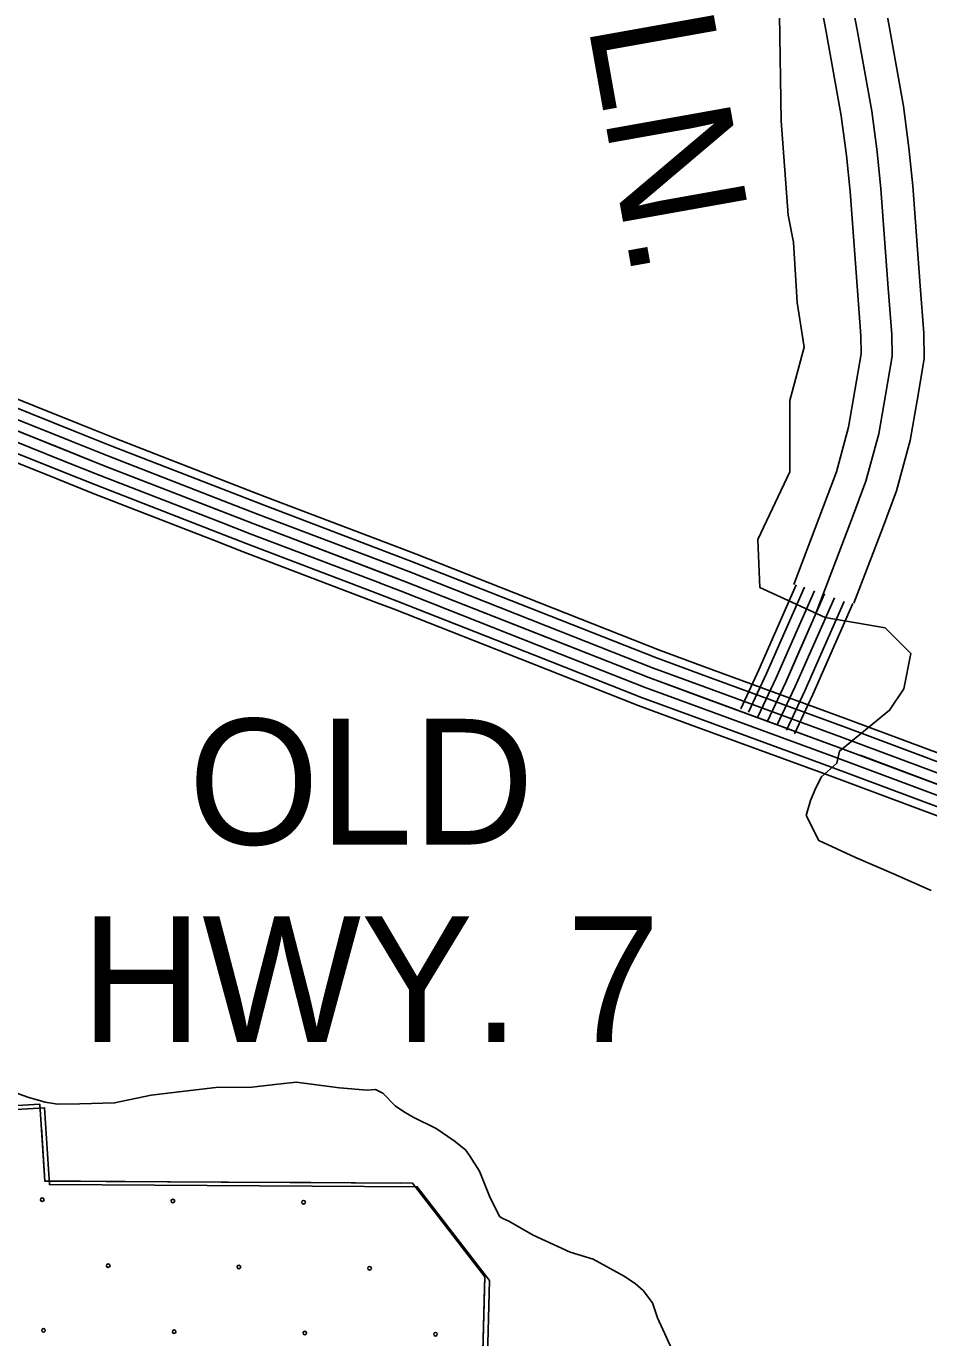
# Model space of a CAD drawing. Extents: x 1551132 to 1791609, y 378168 to 563823.
# Drawn here: x 1652529 to 1655185, y 479620 to 483479 of the extents above; entities that cross this region are included whole.
import ezdxf

# ---------------------------------------------------------------- set-up
doc = ezdxf.new("R2010")
doc.units = 0
for name, color, linetype in [('DESIGN - EROSION CONTROL - Devices', 7, 'Continuous'), ('DESIGN - ROW - Right-of-Way and Easement Labels', 7, 'Continuous'), ('DESIGN - SCRATCH - User 1', 7, 'Continuous'), ('DESIGN - TRAFFIC CONTROL PERMANENT - Pavement Marking Text', 7, 'Continuous'), ('DESIGN - TRANSPORTATION - Text', 7, 'Continuous'), ('SURVEY - CENTERLINE - Preliminary Text', 7, 'Continuous'), ('SURVEY - PROPERTY - Owners', 7, 'Continuous'), ('SURVEY - TRANSPORTATION - Roads', 7, 'Continuous'), ('SURVEY - VEGETATION - Features with Text', 7, 'Continuous')]:
    doc.layers.add(name, color=color, linetype=linetype)

msp = doc.modelspace()

# ---------------------------------------------------------------- linework, layer by layer
at = {"layer": 'DESIGN - EROSION CONTROL - Devices'}
for centre in [(1652576.521, 480026.05), (1652576.521, 480026.05), (1652961.074, 480022.317), (1652961.074, 480022.317), (1653345.626, 480018.583), (1653345.626, 480018.583), (1652770.664, 479831.907), (1652770.664, 479831.907), (1653155.217, 479828.174), (1653155.217, 479828.174), (1653539.77, 479824.44), (1653539.77, 479824.44), (1652580.254, 479641.497), (1652580.254, 479641.497), (1652964.807, 479637.764), (1652964.807, 479637.764), (1653349.36, 479634.03), (1653349.36, 479634.03), (1653733.913, 479630.297), (1653733.913, 479630.297)]:
    msp.add_circle(centre, 5.28, dxfattribs=at)
at = {"layer": 'DESIGN - SCRATCH - User 1'}
msp.add_lwpolyline([(1654064.434, 478928.304), (1653670.693, 479040.756), (1653867.497, 479353.273), (1653878.906, 479798.851), (1653666.419, 480074.558), (1652584.078, 480081.108), (1652569.803, 480307.105), (1652048.607, 480276.713), (1652072.44, 479993.014), (1652018.149, 479782.283)], dxfattribs=at)
at = {"layer": 'DESIGN - TRAFFIC CONTROL PERMANENT - Pavement Marking Text'}
for points in [[(1652018.149, 479782.283), (1652072.44, 479993.014), (1652048.607, 480276.713), (1652569.803, 480307.105), (1652584.078, 480081.108), (1653666.419, 480074.558), (1653878.906, 479798.851), (1653867.497, 479353.273), (1653670.693, 479040.756), (1654064.434, 478928.304)], [(1652018.149, 479782.283), (1652072.44, 479993.014), (1652048.607, 480276.713), (1652569.803, 480307.105), (1652584.078, 480081.108), (1653666.419, 480074.558), (1653878.906, 479798.851), (1653867.497, 479353.273), (1653670.693, 479040.756), (1654064.434, 478928.304)], [(1652018.149, 479782.283), (1652072.44, 479993.014), (1652048.607, 480276.713), (1652569.803, 480307.105), (1652584.078, 480081.108), (1653666.419, 480074.558), (1653878.906, 479798.851), (1653867.497, 479353.273), (1653670.693, 479040.756), (1654064.434, 478928.304)], [(1652018.149, 479782.283), (1652072.44, 479993.014), (1652048.607, 480276.713), (1652569.803, 480307.105), (1652584.078, 480081.108), (1653666.419, 480074.558), (1653878.906, 479798.851), (1653867.497, 479353.273), (1653670.693, 479040.756), (1654064.434, 478928.304)], [(1652018.149, 479782.283), (1652072.44, 479993.014), (1652048.607, 480276.713), (1652569.803, 480307.105), (1652584.078, 480081.108), (1653666.419, 480074.558), (1653878.906, 479798.851), (1653867.497, 479353.273), (1653670.693, 479040.756), (1654064.434, 478928.304)], [(1652031.841, 479772.025), (1652086.131, 479982.755), (1652062.299, 480266.454), (1652583.495, 480296.847), (1652597.769, 480070.849), (1653680.11, 480064.3), (1653892.597, 479788.593), (1653881.189, 479343.014), (1653684.385, 479030.498), (1654078.125, 478918.045)]]:
    msp.add_lwpolyline(points, dxfattribs=at)
at = {"layer": 'DESIGN - TRANSPORTATION - Text'}
for points in [[(1655192.334, 480935.823), (1655082.086, 480984.841), (1654967.756, 481033.851), (1654861.592, 481082.86), (1654824.842, 481156.379), (1654837.092, 481201.305), (1654853.425, 481238.064), (1654869.758, 481270.74), (1654914.957, 481310.533), (1654922.84, 481346.3), (1655070.278, 481466.212), (1655112.178, 481529.089), (1655133.127, 481633.883), (1655057.196, 481708.551), (1654880.708, 481739.352), (1654687.963, 481827.754), (1654682.73, 481969.233), (1654777.002, 482168.347), (1654777.003, 482377.935), (1654818.893, 482535.131), (1654797.944, 482666.126), (1654787.469, 482844.281), (1654771.761, 482922.883), (1654750.812, 483200.59), (1654746.479, 483512.64)], [(1652487.88, 480344.94), (1652533.629, 480328.298), (1652585.395, 480313.581), (1652621.277, 480307.08), (1652687.242, 480308.181), (1652789.207, 480310.789), (1652897.421, 480333.323), (1652995.518, 480345.998), (1653087.591, 480356.74), (1653193.522, 480357.299), (1653269.587, 480366.266), (1653323.611, 480371.524), (1653451.308, 480355.765), (1653533.147, 480348.64), (1653557.155, 480350.315), (1653579.005, 480340.007), (1653616.462, 480301.464), (1653644.195, 480283.072), (1653667.986, 480268.73), (1653735.493, 480235.788), (1653788.966, 480199.02), (1653822.582, 480172.544), (1653834.357, 480156.369), (1653863.714, 480109.926), (1653894.647, 480031.441), (1653916.063, 479989.115), (1653921.896, 479977.023), (1653931.813, 479970.881), (1653949.687, 479962.631), (1654021.086, 479921.621), (1654130.341, 479872.087), (1654198.015, 479851.144), (1654287.288, 479801.885), (1654320.962, 479779.401), (1654344.678, 479759.059), (1654372.169, 479722.658), (1654387.569, 479678.407), (1654440.284, 479562.904)]]:
    msp.add_lwpolyline(points, dxfattribs=at)
at = {"layer": 'SURVEY - CENTERLINE - Preliminary Text'}
for points in [[(1655348.922, 481197.138), (1654918.157, 481358.276), (1654361.72, 481562.339), (1653643.887, 481845.588), (1653199.189, 482014.833), (1652758.5, 482186.063), (1652260.028, 482385.709), (1651875.221, 482540.53), (1651402.69, 482731.993), (1651033.858, 482884.705), (1650649.075, 483043.525), (1650423.83, 483141.186), (1650270.467, 483224.33), (1650153.012, 483295.215), (1649924.042, 483428.935), (1649731.239, 483584.431)], [(1652682.118, 482310.066), (1652292.336, 482466.186), (1652218.146, 482496.037)], [(1652661.402, 482258.339), (1652271.578, 482414.477), (1652197.355, 482444.344)], [(1652672.927, 482287.124), (1652283.128, 482443.244), (1652208.921, 482473.103)], [(1652649.877, 482229.564), (1652260.028, 482385.709), (1652185.78, 482415.585)], [(1652638.353, 482200.788), (1652248.479, 482356.942), (1652174.205, 482386.826)], [(1652617.262, 482148.137), (1652227.354, 482304.307), (1652153.039, 482334.208)], [(1652626.828, 482172.004), (1652236.929, 482328.174), (1652162.639, 482358.067)], [(1653137.924, 482105.152), (1652781.249, 482243.739), (1652672.919, 482287.132)], [(1653146.874, 482128.195), (1652790.324, 482266.731), (1652682.11, 482310.074)], [(1653126.691, 482076.252), (1652769.875, 482214.897), (1652661.394, 482258.348)], [(1653115.466, 482047.359), (1652758.5, 482186.063), (1652649.869, 482229.572)], [(1653093.009, 481989.566), (1652735.75, 482128.386), (1652626.82, 482172.012)], [(1653104.242, 482018.467), (1652747.125, 482157.229), (1652638.344, 482200.796)], [(1653083.7, 481965.599), (1652726.309, 482104.46), (1652617.253, 482148.145)], [(1653613.363, 481949.982), (1653230.314, 482095.777), (1653146.849, 482128.203)], [(1653604.572, 481926.881), (1653221.439, 482072.702), (1653137.899, 482105.161)], [(1653593.547, 481897.914), (1653210.314, 482043.768), (1653126.675, 482076.268)], [(1653571.497, 481839.962), (1653188.065, 481985.899), (1653104.225, 482018.467)], [(1653582.522, 481868.938), (1653199.189, 482014.833), (1653115.45, 482047.368)], [(1653560.473, 481810.995), (1653176.94, 481956.965), (1653093, 481989.574)], [(1653551.323, 481786.953), (1653167.707, 481932.956), (1653083.684, 481965.599)], [(1654079.71, 481766.844), (1653675.22, 481926.448), (1653613.346, 481949.999)], [(1654059.261, 481715.009), (1653655.087, 481874.497), (1653593.53, 481897.922)], [(1654070.644, 481743.852), (1653666.287, 481903.397), (1653604.555, 481926.898)], [(1654047.886, 481686.175), (1653643.887, 481845.588), (1653582.505, 481868.947)], [(1654036.511, 481657.341), (1653632.687, 481816.679), (1653571.481, 481839.971)], [(1654015.695, 481604.582), (1653612.188, 481763.794), (1653551.306, 481786.961)], [(1654025.128, 481628.499), (1653621.488, 481787.778), (1653560.456, 481810.995)], [(1654535.724, 481564.564), (1654383.77, 481620.29), (1654070.627, 481743.852)], [(1654544.233, 481587.773), (1654392.57, 481643.391), (1654079.694, 481766.844)], [(1654525.05, 481535.463), (1654372.745, 481591.315), (1654059.244, 481715.009)], [(1654514.375, 481506.354), (1654361.72, 481562.339), (1654047.869, 481686.175)], [(1654493.025, 481448.144), (1654339.671, 481504.387), (1654025.111, 481628.499)], [(1654503.7, 481477.245), (1654350.695, 481533.363), (1654036.495, 481657.341)], [(1654484.176, 481424.002), (1654330.521, 481480.353), (1654015.678, 481604.582)], [(1655014.005, 481415.002), (1654948.273, 481439.594), (1654544.216, 481587.781)], [(1655005.347, 481391.852), (1654939.69, 481416.419), (1654535.708, 481564.572)], [(1654994.48, 481362.817), (1654928.923, 481387.343), (1654525.033, 481535.472)], [(1654972.764, 481304.749), (1654907.391, 481329.208), (1654503.683, 481477.254)], [(1654983.622, 481333.783), (1654918.157, 481358.276), (1654514.358, 481506.363)], [(1654961.898, 481275.715), (1654896.624, 481300.132), (1654493.009, 481448.153)], [(1654952.889, 481251.623), (1654887.691, 481276.015), (1654484.159, 481424.01)], [(1655482.794, 481238.223), (1655379.796, 481278.174), (1655013.988, 481415.01)], [(1655462.636, 481186.271), (1655359.955, 481226.106), (1654994.464, 481362.826)], [(1655473.852, 481215.172), (1655370.996, 481255.082), (1655005.33, 481391.86)], [(1655451.428, 481157.371), (1655348.922, 481197.138), (1654983.605, 481333.792)], [(1655440.22, 481128.47), (1655337.889, 481168.171), (1654972.747, 481304.758)], [(1655419.703, 481075.594), (1655317.697, 481115.161), (1654952.873, 481251.631)], [(1655429.003, 481099.569), (1655326.847, 481139.195), (1654961.881, 481275.724)]]:
    msp.add_lwpolyline(points, dxfattribs=at)
at = {"layer": 'SURVEY - PROPERTY - Owners'}
for points in [[(1654796.302, 481621.766), (1654851.084, 481746.261), (1654961.023, 482035.052), (1655000.464, 482140.621), (1655038.38, 482280.25), (1655057.946, 482394.111), (1655077.512, 482507.964), (1655076.396, 482572.049), (1655066.279, 482708.344), (1655044.613, 483001.252), (1655033.372, 483109.988), (1655017.497, 483229.616), (1654974.807, 483468.48), (1654952.457, 483586.925), (1654947.208, 483641.06), (1654936.016, 483699.286), (1654924.092, 483849.615), (1654901.642, 484106.222), (1654889.993, 484327.611), (1654881.718, 484400.83), (1654874.551, 484460.998), (1654865.135, 484503.182), (1654832.519, 484585.643)], [(1654788.51, 481836.846), (1654876.15, 482067.061), (1654914.024, 482168.438), (1654949.715, 482299.858), (1654986.673, 482514.914), (1654985.748, 482567.899), (1654975.823, 482701.644), (1654954.249, 482993.243), (1654943.282, 483099.354), (1654927.849, 483215.666), (1654885.592, 483452.088), (1654862.568, 483574.108), (1654857.335, 483628.093), (1654845.993, 483687.103), (1654833.702, 483842.073), (1654811.144, 484099.88), (1654799.553, 484320.127), (1654791.62, 484390.371), (1654785.028, 484445.714), (1654778.162, 484476.456), (1654764.662, 484510.582)], [(1654965.373, 481781.47), (1655049.246, 482001.776), (1655090.312, 482111.704), (1655130.544, 482259.866), (1655150.877, 482378.144), (1655171.943, 482500.739), (1655170.627, 482576.366), (1655160.31, 482715.311), (1655138.544, 483009.577), (1655127.02, 483121.038), (1655110.687, 483244.125), (1655067.546, 483485.523), (1655045.897, 483600.242), (1655040.63, 483654.544), (1655029.597, 483711.953), (1655018.056, 483857.457), (1654995.715, 484112.814), (1654984.007, 484335.395), (1654975.382, 484411.705), (1654968.766, 484467.24)]]:
    msp.add_lwpolyline(points, dxfattribs=at)
at = {"layer": 'SURVEY - TRANSPORTATION - Roads'}
for points in [[(1654632.164, 481471.045), (1654685.413, 481585.065), (1654795.568, 481835.413)], [(1654654.555, 481460.586), (1654707.929, 481574.856), (1654819.451, 481828.338)], [(1654682.646, 481447.461), (1654736.161, 481562.047), (1654848.759, 481817.963)], [(1654710.729, 481434.344), (1654764.394, 481549.247), (1654878.591, 481808.804)], [(1654738.811, 481421.227), (1654792.627, 481536.447), (1654907.582, 481797.704)], [(1654766.902, 481408.102), (1654820.859, 481523.638), (1654936.532, 481786.528)], [(1654790.202, 481397.227), (1654844.284, 481513.021), (1654962.04, 481780.62)], [(1654710.729, 481434.344), (1654764.394, 481549.247), (1654796.302, 481621.766)]]:
    msp.add_lwpolyline(points, dxfattribs=at)
at = {"layer": 'SURVEY - VEGETATION - Features with Text'}
for points in [[(1652574.062, 480239.645), (1652584.078, 480081.108), (1652689.225, 480080.475)], [(1652689.217, 480080.475), (1652953.203, 480078.875)], [(1653103.199, 480077.966), (1653367.184, 480076.367)], [(1653367.176, 480076.367), (1653631.17, 480074.775)], [(1653736.467, 479983.673), (1653878.906, 479798.851), (1653878.122, 479768.2)], [(1653878.122, 479768.209), (1653871.364, 479504.285)]]:
    msp.add_lwpolyline(points, dxfattribs=at)

# ---------------------------------------------------------------- texts
at = {"layer": 'DESIGN - ROW - Right-of-Way and Easement Labels'}
for s, height, rotation, p in [('LN.', 370.009, 280.133797, (1654181.491, 483486.817)), ('OLD', 369.9913, 0.000031, (1653006.618, 481071.25)), ('HWY. 7', 369.9913, 0.000031, (1652690.217, 480489.785))]:
    msp.add_text(s, height=height, rotation=rotation, dxfattribs=at).set_placement(p)

doc.saveas('drawing.dxf')
